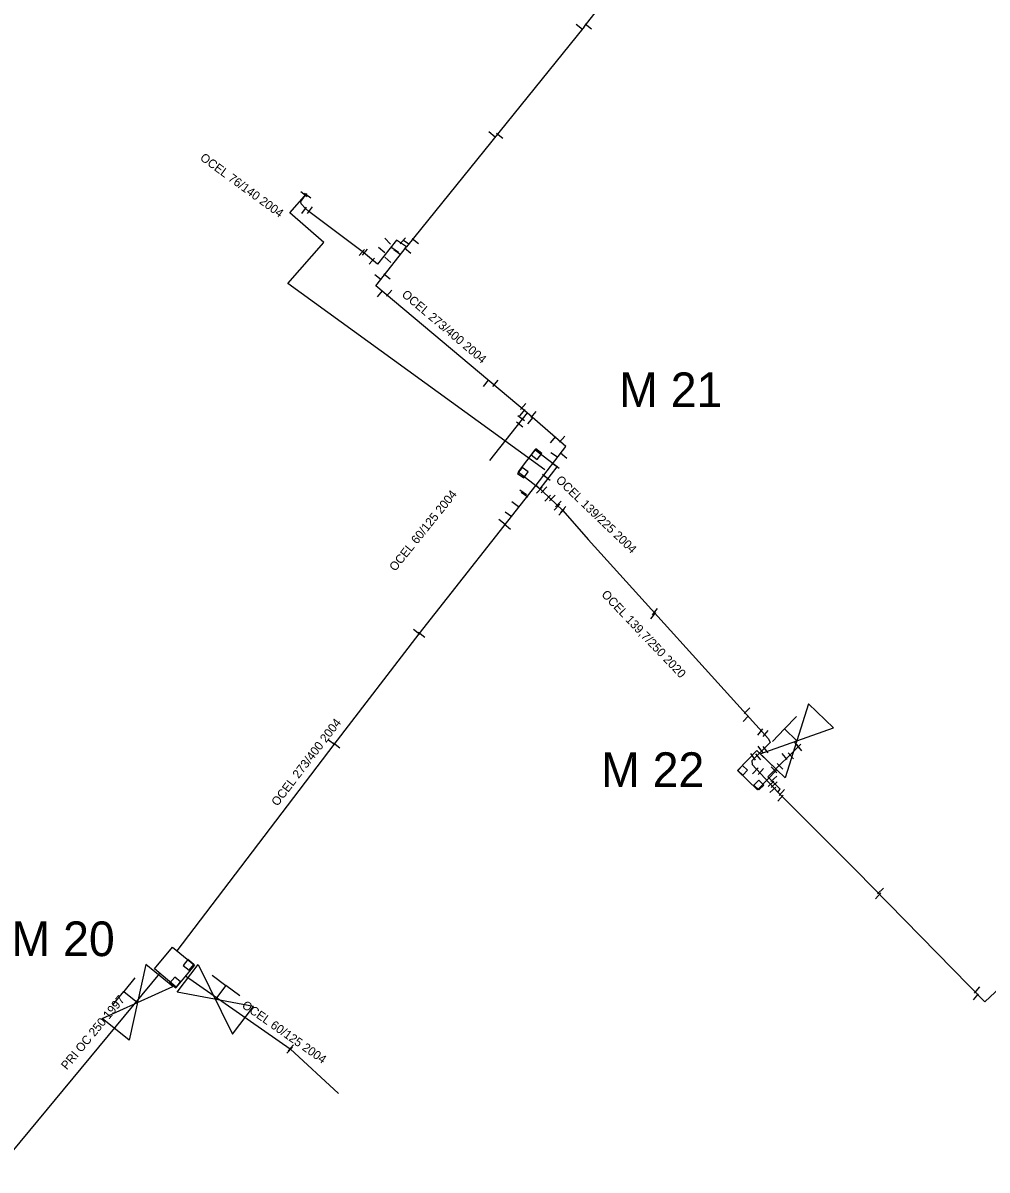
# Model space of a CAD drawing. Extents: x -642943 to -623314, y -1138561 to -1113539.
# Drawn here: x -641796.3 to -641713, y -1114982.5 to -1114883.4 of the extents above; entities that cross this region are included whole.
import ezdxf

# ---------------------------------------------------------------- set-up
doc = ezdxf.new("R2010")
doc.units = 0
for name, color, linetype in [('horkovod armatury', 7, 'Continuous'), ('horkovod dimenze', 7, 'Continuous'), ('horkovod předisol', 7, 'Continuous'), ('horkovod sváry', 7, 'Continuous'), ('horkovod trasa', 7, 'Continuous'), ('horkovod zrušený', 7, 'Continuous'), ('horkovod číslo šachty', 7, 'Continuous'), ('horkovod šachty', 7, 'Continuous')]:
    doc.layers.add(name, color=color, linetype=linetype)

# ---------------------------------------------------------------- blocks, each defined once
blk = doc.blocks.new('SPH')
at = {"layer": 'horkovod sváry'}
blk.add_line((0, -0.035), (0, 0.035), dxfattribs=at)
blk = doc.blocks.new('SPH_2')
at = {"layer": 'horkovod sváry'}
blk.add_line((-0.0001, -0.0349), (0.0001, 0.0349), dxfattribs=at)
blk = doc.blocks.new('SPH_1')
at = {"layer": 'horkovod sváry'}
blk.add_line((0.0001, -0.035), (-0.0001, 0.035), dxfattribs=at)
blk = doc.blocks.new('POINT_DISPLAY')
blk.add_line((0, 0), (0, 0))
blk = doc.blocks.new('SCH_01_34')
at = {"layer": 'horkovod armatury'}
for p, q in [((10, 5), (-10, -5)), ((-10, -5), (-10, 5)), ((-10, 5), (10, -5)), ((-5, 5), (0, 5)), ((0, 5), (0, 0)), ((5, 5), (0, 5)), ((10, -5), (10, 5))]:
    blk.add_line(p, q, dxfattribs=at)
blk = doc.blocks.new('SCH_01_35')
at = {"layer": 'horkovod armatury'}
for p, q in [((10, 5), (-10, -5)), ((-10, -5), (-10, 5)), ((-10, 5), (10, -5)), ((-5, 5), (0, 5)), ((0, 5), (0, 0)), ((5, 5), (0, 5)), ((10, -5), (10, 5))]:
    blk.add_line(p, q, dxfattribs=at)
blk = doc.blocks.new('SCH_01_36')
at = {"layer": 'horkovod armatury'}
for p, q in [((10, 5), (-10, -5)), ((-10, -5), (-10, 5)), ((-10, 5), (10, -5)), ((-5, 5), (0, 5)), ((0, 5), (0, 0)), ((5, 5), (0, 5)), ((10, -5), (10, 5))]:
    blk.add_line(p, q, dxfattribs=at)

msp = doc.modelspace()

# ---------------------------------------------------------------- linework, layer by layer
at = {"layer": 'horkovod předisol'}
for p, q in [((-641747.839, -1114883.733), (-641763.165, -1114902.761)), ((-641752.746, -1114917.102), (-641756.008, -1114921.229))]:
    msp.add_line(p, q, dxfattribs=at)
for points in [[(-641747.839, -1114883.733), (-641740.475, -1114874.33), (-641733.185, -1114864.706), (-641725.702, -1114854.228)], [(-641763.165, -1114902.761), (-641764.027, -1114902.188), (-641765.672, -1114904.248), (-641766.891, -1114903.231), (-641771.617, -1114899.696), (-641771.909, -1114899.441), (-641772.263, -1114899.028), (-641772.292, -1114898.821), (-641771.837, -1114898.21)], [(-641752.746, -1114917.102), (-641765.837, -1114906.132), (-641763.165, -1114902.761)], [(-642023.626, -1114909.043), (-642020.805, -1114909.759), (-642001.277, -1114914.602), (-641984.527, -1114918.784), (-641953.048, -1114927.011), (-641941.466, -1114929.96), (-641933.413, -1114931.899), (-641910.457, -1114937.382), (-641896.641, -1114941.125), (-641877.768, -1114945.619), (-641869.047, -1114947.804), (-641853.504, -1114951.809), (-641851.464, -1114952.368), (-641828.573, -1114958.57), (-641822.976, -1114959.873), (-641810.532, -1114963.727), (-641811.264, -1114969.629), (-641804.765, -1114974.775), (-641797.243, -1114980.958), (-641784.481, -1114965.553)], [(-641751.967, -1114923.343), (-641749.416, -1114920.005), (-641752.746, -1114917.102)], [(-641783.002, -1114963.596), (-641769.416, -1114945.749), (-641762.077, -1114936.19), (-641751.967, -1114923.343)], [(-641751.967, -1114923.343), (-641749.672, -1114925.535)], [(-641749.672, -1114925.535), (-641747.483, -1114928.047), (-641731.905, -1114945.27), (-641731.757, -1114945.6), (-641733.331, -1114947.172), (-641733.323, -1114947.488), (-641731.085, -1114949.895)], [(-641731.085, -1114949.895), (-641730.901, -1114949.615), (-641731.959, -1114948.567), (-641729.114, -1114945.748)], [(-641731.085, -1114949.895), (-641724.302, -1114956.678), (-641713.231, -1114967.995), (-641707.931, -1114963.049), (-641687.918, -1114982.543), (-641682.589, -1114977.775), (-641677.278, -1114972.834), (-641672.215, -1114977.983)], [(-641782.255, -1114965.751), (-641773.225, -1114972.077), (-641769.039, -1114975.924)]]:
    msp.add_lwpolyline(points, dxfattribs=at)
at = {"layer": 'horkovod trasa'}
for p, q in [((-641747.839, -1114883.733), (-641763.165, -1114902.761)), ((-641752.746, -1114917.102), (-641756.008, -1114921.229))]:
    msp.add_line(p, q, dxfattribs=at)
for points in [[(-641747.839, -1114883.733), (-641740.475, -1114874.33), (-641733.185, -1114864.706), (-641725.702, -1114854.228)], [(-641763.165, -1114902.761), (-641764.027, -1114902.188), (-641765.672, -1114904.248), (-641766.891, -1114903.231), (-641771.617, -1114899.696), (-641771.909, -1114899.441), (-641772.263, -1114899.028), (-641772.292, -1114898.821), (-641771.837, -1114898.21)], [(-641752.746, -1114917.102), (-641765.837, -1114906.132), (-641763.165, -1114902.761)], [(-642023.626, -1114909.043), (-642020.805, -1114909.759), (-642001.277, -1114914.602), (-641984.527, -1114918.784), (-641953.048, -1114927.011), (-641941.466, -1114929.96), (-641933.413, -1114931.899), (-641910.457, -1114937.382), (-641896.641, -1114941.125), (-641877.768, -1114945.619), (-641869.047, -1114947.804), (-641853.504, -1114951.809), (-641851.464, -1114952.368), (-641828.573, -1114958.57), (-641822.976, -1114959.873), (-641810.532, -1114963.727), (-641811.264, -1114969.629), (-641804.765, -1114974.775), (-641797.243, -1114980.958), (-641784.481, -1114965.553)], [(-641751.967, -1114923.343), (-641749.416, -1114920.005), (-641752.746, -1114917.102)], [(-641783.002, -1114963.596), (-641769.416, -1114945.749), (-641762.077, -1114936.19), (-641751.967, -1114923.343)], [(-641751.967, -1114923.343), (-641749.672, -1114925.535)], [(-641749.672, -1114925.535), (-641747.483, -1114928.047), (-641731.905, -1114945.27), (-641731.757, -1114945.6), (-641733.331, -1114947.172), (-641733.323, -1114947.488), (-641731.085, -1114949.895)], [(-641731.085, -1114949.895), (-641730.901, -1114949.615), (-641731.959, -1114948.567), (-641729.114, -1114945.748)], [(-641731.085, -1114949.895), (-641724.302, -1114956.678), (-641713.231, -1114967.995), (-641707.931, -1114963.049), (-641687.918, -1114982.543), (-641682.589, -1114977.775), (-641677.278, -1114972.834), (-641672.215, -1114977.983)], [(-641782.255, -1114965.751), (-641773.225, -1114972.077), (-641769.039, -1114975.924)]]:
    msp.add_lwpolyline(points, dxfattribs=at)
at = {"layer": 'horkovod zrušený'}
msp.add_lwpolyline([(-641751.228, -1114922.022), (-641773.422, -1114905.912), (-641770.315, -1114902.38), (-641773.244, -1114899.805), (-641771.79, -1114898.151)], dxfattribs=at)
at = {"layer": 'horkovod šachty'}
for p, q in [((-641752.012, -1114920.215), (-641752.407, -1114920.732)), ((-641752.407, -1114920.732), (-641751.89, -1114921.126)), ((-641751.495, -1114920.61), (-641752.012, -1114920.215)), ((-641751.89, -1114921.126), (-641751.495, -1114920.61)), ((-641753.188, -1114921.816), (-641753.576, -1114922.338)), ((-641752.666, -1114922.204), (-641753.188, -1114921.816)), ((-641753.576, -1114922.338), (-641753.054, -1114922.726)), ((-641753.054, -1114922.726), (-641752.666, -1114922.204)), ((-641734.152, -1114947.576), (-641734.568, -1114948.008)), ((-641733.72, -1114947.992), (-641734.152, -1114947.576)), ((-641734.568, -1114948.008), (-641734.136, -1114948.424)), ((-641734.136, -1114948.424), (-641733.72, -1114947.992)), ((-641732.744, -1114948.846), (-641733.168, -1114949.27)), ((-641732.32, -1114949.27), (-641732.744, -1114948.846)), ((-641733.168, -1114949.27), (-641732.744, -1114949.694)), ((-641732.744, -1114949.694), (-641732.32, -1114949.27)), ((-641782.054, -1114964.353), (-641782.464, -1114964.857)), ((-641781.55, -1114964.764), (-641782.054, -1114964.353)), ((-641781.96, -1114965.268), (-641781.55, -1114964.764)), ((-641782.464, -1114964.857), (-641781.96, -1114965.268)), ((-641783.202, -1114965.873), (-641783.618, -1114966.373)), ((-641783.618, -1114966.373), (-641783.118, -1114966.788)), ((-641782.702, -1114966.288), (-641783.202, -1114965.873)), ((-641783.118, -1114966.788), (-641782.702, -1114966.288))]:
    msp.add_line(p, q, dxfattribs=at)
for points in [[(-641751.633, -1114923.666), (-641750.176, -1114921.759), (-641752.083, -1114920.302), (-641753.54, -1114922.209), (-641751.633, -1114923.666)], [(-641732.844, -1114949.673), (-641731.179, -1114947.944), (-641732.908, -1114946.279), (-641734.573, -1114948.008), (-641732.844, -1114949.673)], [(-641784.954, -1114965.159), (-641783.387, -1114963.276), (-641781.504, -1114964.843), (-641783.071, -1114966.726), (-641784.954, -1114965.159)]]:
    msp.add_lwpolyline(points, dxfattribs=at)

# ---------------------------------------------------------------- block references
at = {"layer": 'horkovod armatury'}
for name, p, xscale, yscale, rotation in [('SCH_01_36', (-641729.453, -1114945.454), 0.29998262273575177, 0.29998262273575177, 46.025163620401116), ('SCH_01_34', (-641786.425, -1114968.053), 0.30001532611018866, 0.3000153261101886, 50.97214159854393), ('SCH_01_35', (-641779.68, -1114967.787), 0.30001234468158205, 0.30001234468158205, -37.1971664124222)]:
    msp.add_blockref(name, p, dxfattribs=dict(at, xscale=xscale, yscale=yscale, rotation=rotation))
at = {"layer": 'horkovod sváry'}
for name, p, xscale, yscale, rotation in [('SPH', (-641748.243, -1114883.75), 9.999983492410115, 9.999983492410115, 51.61532637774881), ('SPH', (-641747.473, -1114883.73), 9.999977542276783, 9.999977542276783, 51.96605740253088), ('SPH', (-641755.783, -1114893.04), 10.000000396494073, 10.000000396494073, 50.936218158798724), ('SPH', (-641755.133, -1114893.17), 9.999985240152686, 9.999985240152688, 50.9426762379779), ('SPH', (-641772.023, -1114898.19), 9.9999712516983, 9.999971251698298, -128.32008692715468), ('SPH', (-641771.713, -1114898.31), 10.000026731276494, 10.000026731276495, -127.04246673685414), ('SPH', (-641772.013, -1114899.59), 10.000011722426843, 10.000011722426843, -36.228593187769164), ('SPH', (-641771.523, -1114899.58), 9.999973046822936, 9.999973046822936, -37.476144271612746), ('SPH', (-641764.803, -1114902.26), 10.000015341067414, 10.000015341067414, 45), ('SPH', (-641763.493, -1114902.23), 9.999996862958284, 9.999996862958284, 140.37107496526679), ('SPH', (-641763.213, -1114902.36), 9.999994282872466, 9.999994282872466, 55.64282221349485), ('SPH', (-641762.413, -1114902.28), 9.99998679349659, 9.999986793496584, 51.30185722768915), ('SPH', (-641767.023, -1114903.25), 9.999996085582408, 9.999996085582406, -41.423712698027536), ('SPH', (-641766.763, -1114903.21), 10.000005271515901, 10.000005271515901, -40.15606334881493), ('SPH', (-641765.333, -1114903.01), 9.999997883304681, 9.999997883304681, -129.24546086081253), ('SPH', (-641764.163, -1114903.01), 9.999999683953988, 9.999999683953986, -125.47549186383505), ('SPH', (-641764.003, -1114903.18), 9.999977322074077, 9.999977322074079, -126.70282391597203), ('SPH', (-641763.083, -1114903.1), 10.000011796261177, 10.000011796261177, 50.79283457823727), ('SPH', (-641766.173, -1114904), 10.000009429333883, 10.000009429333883, -42.08924520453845), ('SPH', (-641764.783, -1114903.88), 10.00000605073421, 10.000006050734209, -130.94648133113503), ('SPH', (-641765.643, -1114905.38), 10.000012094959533, 10.000012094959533, 53.04098965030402), ('SPH', (-641764.853, -1114905.34), 10.000004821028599, 10.000004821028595, 51.61474243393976), ('SPH', (-641765.463, -1114906.81), 9.99999625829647, 9.999996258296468, -39.98108984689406), ('SPH', (-641764.683, -1114906.75), 10.000006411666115, 10.000006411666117, -40.23255115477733), ('SPH', (-641756.303, -1114914.56), 10.000010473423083, 10.000010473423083, -38.94940106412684), ('SPH', (-641755.493, -1114914.55), 10.00001325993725, 10.000013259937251, -39.72348266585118), ('SPH', (-641753.183, -1114917.09), 10.000000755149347, 10.00000075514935, 140.8220444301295), ('SPH', (-641753.103, -1114916.54), 9.999970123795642, 9.999970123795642, -41.7295013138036), ('SPH', (-641752.193, -1114917.24), 10.00001024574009, 10.00001024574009, -40.88784986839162), ('SPH', (-641753.403, -1114918.13), 9.999997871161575, 9.999997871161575, 51.736123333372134), ('SPH', (-641753.273, -1114917.57), 10.000017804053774, 10.000017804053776, 52.35239746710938), ('SPH', (-641752.473, -1114917.77), 10.000017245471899, 10.000017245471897, -40.355978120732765), ('SPH', (-641750.543, -1114919.41), 10.000017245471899, 10.000017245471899, 139.64402187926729), ('SPH', (-641749.733, -1114919.37), 10.00001024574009, 10.000010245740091, 139.11215013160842), ('SPH', (-641750.433, -1114920.74), 9.999988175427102, 9.999988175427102, 55.491408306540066), ('SPH', (-641749.603, -1114920.81), 10.000001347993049, 10.000001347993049, 49.39876323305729), ('SPH', (-641750.263, -1114921.7), 10.000025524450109, 10.000025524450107, 53.44034360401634), ('SPH', (-641751.163, -1114922.65), 9.999988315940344, 9.999988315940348, 51.59424203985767), ('SPH', (-641751.053, -1114922.72), 10.000000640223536, 10.000000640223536, 52.241713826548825), ('SPH', (-641753.093, -1114923.98), 9.999998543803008, 9.999998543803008, 52.97679615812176), ('SPH', (-641752.983, -1114924.18), 10.00000955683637, 10.000009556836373, 53.14274888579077), ('SPH', (-641751.703, -1114923.78), 10.000026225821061, 10.000026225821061, -43.784568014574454), ('SPH', (-641751.303, -1114923.75), 9.999977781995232, 9.999977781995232, -44.67588065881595), ('SPH', (-641753.783, -1114925), 10.000012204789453, 10.000012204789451, 53.31030233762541), ('SPH', (-641750.981, -1114924.472), 9.999976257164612, 9.999976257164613, -43.81626374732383), ('SPH', (-641750.592, -1114924.453), 9.999979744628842, 9.999979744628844, -44.61324445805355), ('SPH', (-641750.167, -1114925.255), 9.99997801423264, 9.99997801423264, -43.85287153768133), ('SPH', (-641750.07, -1114924.968), 9.999991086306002, 9.999991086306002, -44.66267469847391), ('SPH', (-641754.363, -1114925.89), 10.000013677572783, 10.000013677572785, 53.76281505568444), ('SPH_2', (-641749.78, -1114925.68), 9.999999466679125, 9.999999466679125, -40.71097365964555), ('SPH_2', (-641749.65, -1114925.44), 10.000014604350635, 10.000014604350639, -41.41899363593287), ('SPH', (-641754.933, -1114926.54), 10.000005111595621, 10.000005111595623, 50.93830179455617), ('SPH', (-641754.473, -1114926.95), 9.99998729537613, 9.99998729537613, 51.04397297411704), ('SPH_2', (-641741.7, -1114934.29), 9.999994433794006, 9.999994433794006, -38.930609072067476), ('SPH_2', (-641741.86, -1114934.63), 9.999982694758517, 9.999982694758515, -37.313225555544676), ('SPH', (-641762.293, -1114936.05), 10.000012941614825, 10.000012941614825, 51.606950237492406), ('SPH', (-641761.873, -1114936.31), 10.000015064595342, 10.000015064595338, 51.41573555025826), ('SPH_2', (-641733.76, -1114942.84), 10.000011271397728, 10.000011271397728, -42.25735704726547), ('SPH_2', (-641733.87, -1114943.53), 10.000011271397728, 10.000011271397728, -42.25735704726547), ('SPH_2', (-641732.62, -1114944.67), 10.00000455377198, 10.000004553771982, -37.88492878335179), ('SPH_2', (-641732.16, -1114944.81), 9.999987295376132, 9.999987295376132, -38.95602702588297), ('SPH', (-641769.643, -1114945.59), 9.99998815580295, 9.999988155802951, 52.11736443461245), ('SPH', (-641769.203, -1114945.86), 9.99997614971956, 9.99997614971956, 52.03410584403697), ('SPH_2', (-641732.61, -1114946.18), 9.999992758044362, 9.999992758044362, 35.45750285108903), ('SPH_1', (-641729.42, -1114945.85), 10.000021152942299, 10.0000211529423, 39.289463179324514), ('SPH_1', (-641729.24, -1114946.04), 10.000021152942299, 10.0000211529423, 39.289463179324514), ('SPH_2', (-641733.22, -1114946.82), 10.00001634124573, 10.000016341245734, 35.854067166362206), ('SPH_2', (-641732.78, -1114946.83), 10.000004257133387, 10.000004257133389, 38.958693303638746), ('SPH_2', (-641732.14, -1114946.22), 9.999989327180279, 9.999989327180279, 38.97386109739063), ('SPH_2', (-641730.51, -1114946.8), 10.000015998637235, 10.000015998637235, 41.10628653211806), ('SPH_2', (-641729.98, -1114946.74), 10.000007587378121, 10.00000758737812, -136.75688187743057), ('SPH_2', (-641733.04, -1114948.04), 9.999996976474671, 9.999996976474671, -44.27307551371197), ('SPH', (-641732.56, -1114948.09), 10.000015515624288, 10.000015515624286, -42.202205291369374), ('SPH_2', (-641731.43, -1114947.96), 10.000002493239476, 10.000002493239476, 42.9752634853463), ('SPH_2', (-641730.91, -1114947.65), 9.9999938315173, 9.999993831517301, 44.00986544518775), ('SPH_2', (-641731.44, -1114948.74), 9.999995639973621, 9.999995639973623, -47.818577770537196), ('SPH_2', (-641731.69, -1114949.16), 9.999998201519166, 9.999998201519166, -46.82162529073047), ('SPH_2', (-641731.52, -1114949.68), 10.000007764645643, 10.000007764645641, -48.52864945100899), ('SPH_2', (-641731.41, -1114949.24), 9.999979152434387, 9.999979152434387, -46.289410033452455), ('SPH_2', (-641730.76, -1114949.91), 9.999991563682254, 9.999991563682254, -39.959875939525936), ('SPH_2', (-641730.86, -1114950.39), 9.999980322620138, 9.999980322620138, -41.55771816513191), ('SPH_2', (-641722.43, -1114958.85), 9.999969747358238, 9.999969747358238, -42.18443713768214), ('SPH_2', (-641722.22, -1114958.43), 9.99997692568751, 9.999976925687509, -47.27243776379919), ('SPH_2', (-641713.88, -1114966.99), 9.999994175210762, 9.999994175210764, -38.81922992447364), ('SPH_2', (-641713.98, -1114967.57), 10.00000283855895, 10.000002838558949, -38.70935137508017), ('SPH', (-641773.273, -1114972.17), 9.999998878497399, 9.999998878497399, -42.181045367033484), ('SPH', (-641773.173, -1114971.99), 10.000004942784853, 10.000004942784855, -42.1158789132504)]:
    msp.add_blockref(name, p, dxfattribs=dict(at, xscale=xscale, yscale=yscale, rotation=rotation))
at = {"layer": 'horkovod šachty'}
for p in [(-641751.944, -1114920.67), (-641753.114, -1114922.27), (-641734.144, -1114948), (-641732.744, -1114949.27), (-641782, -1114964.81), (-641783.153, -1114966.33)]:
    msp.add_blockref('POINT_DISPLAY', p, dxfattribs=at)

# ---------------------------------------------------------------- texts
at = {"layer": 'horkovod dimenze'}
for s, rotation, p in [('OCEL 76/140 2004', 323.74119, (-641781.077, -1114895.189)), ('OCEL 273/400 2004', 319.67711, (-641763.646, -1114906.972)), ('OCEL 139/225 2004', 316.14711, (-641750.334, -1114922.977)), ('OCEL 60/125 2004', 51.20306, (-641764.151, -1114930.846)), ('OCEL 139,7/250 2020', 313.54455, (-641746.388, -1114932.847)), ('OCEL 273/400 2004', 52.6296, (-641774.321, -1114951.149)), ('PRI OC 250 1997', 50.31024, (-641792.516, -1114973.934)), ('OCEL 60/125 2004', 324.91568, (-641777.461, -1114968.454))]:
    msp.add_text(s, height=0.75, rotation=rotation, dxfattribs=at).set_placement(p)
at = {"layer": 'horkovod číslo šachty'}
for s, p in [('M 21', (-641744.807, -1114916.606)), ('M 22', (-641746.368, -1114949.439)), ('M 20', (-641797.301, -1114964.056))]:
    msp.add_text(s, height=3, dxfattribs=at).set_placement(p)

doc.saveas('drawing.dxf')
